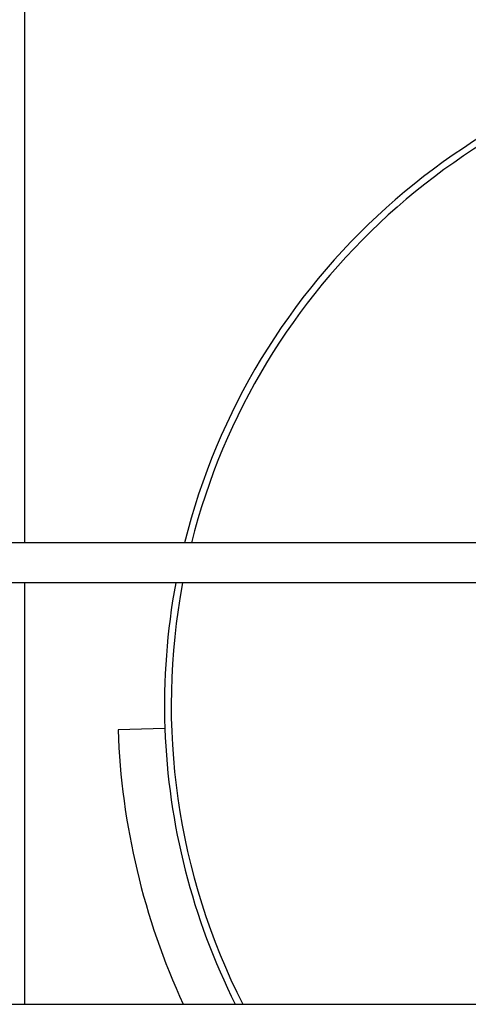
# Model space of a CAD drawing. Header units: inches. Extents: x 36 to 1719, y -84 to 1122.
# Tile 406 of 558: x 1405 to 1422, y 377 to 414. Entities that reach past the tile are written whole.
import ezdxf

# ---------------------------------------------------------------- set-up
doc = ezdxf.new("R2010")
doc.units = ezdxf.units.IN
doc.header["$LTSCALE"] = 48
doc.header["$MEASUREMENT"] = 0
doc.layers.add('Visible (ANSI)', color=7, linetype='Continuous', lineweight=30)

msp = doc.modelspace()

# ---------------------------------------------------------------- linework, layer by layer
at = {"layer": 'Visible (ANSI)'}
for p, q in [((1405.38153, 394.04889), (1405.38153, 430.23823)), ((1456.86662, 394.04889), (1390.61662, 394.04889)), ((1456.86662, 392.54889), (1391.36662, 392.54889)), ((1405.38153, 376.79889), (1405.38153, 392.54889)), ((1410.61435, 387.1139), (1408.86542, 387.05283)), ((1391.36662, 376.79889), (1456.86662, 376.79889))]:
    msp.add_line(p, q, dxfattribs=at)
for radius, start, end in [(25, 98.032415, 165.965861), (25, 98.032415, 165.965861), (24.75, 98.706532, 165.821151), (25, 169.484588, 182), (25, 169.484588, 182), (24.75, 169.377144, 206.873372), (26.75, 182, 204.722531), (25, 182, 206.583399)]:
    msp.add_arc((1435.59912, 387.98639), radius, start, end, dxfattribs=at)

doc.saveas('drawing.dxf')
